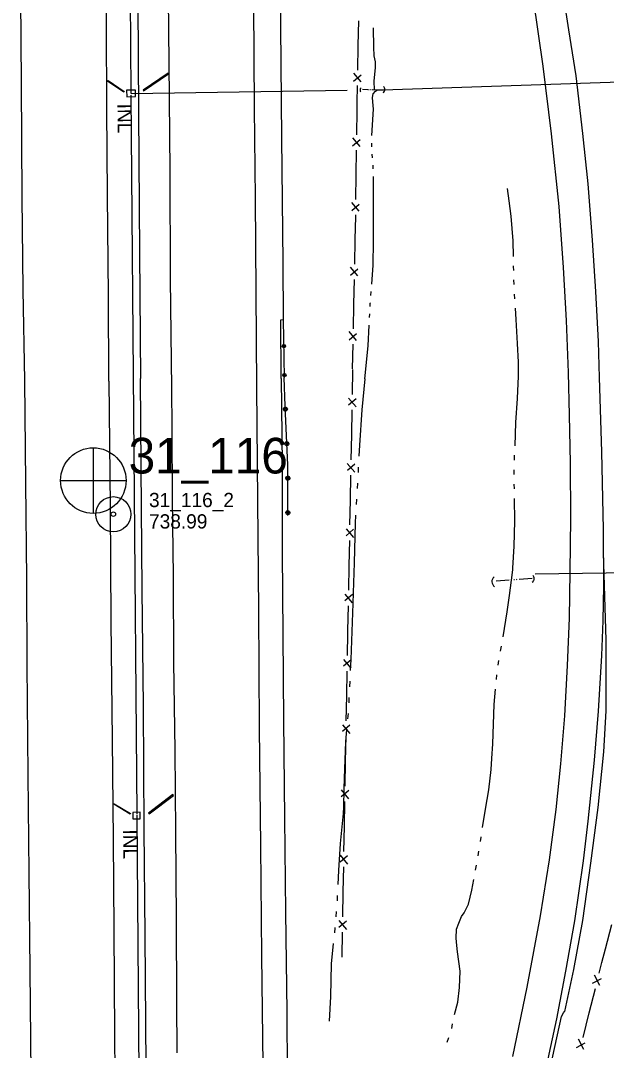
# Model space of a CAD drawing. Extents: x 589250 to 1188077, y 162953 to 363065.
# Drawn here: x 594236.4 to 594482.7, y 163971.2 to 164404.3 of the extents above; entities that cross this region are included whole.
import ezdxf

# ---------------------------------------------------------------- set-up
doc = ezdxf.new("R2010")
doc.units = 0
for name, color, linetype in [('E_BMGRD_P', 7, 'Continuous'), ('E_DRN', 7, 'Continuous'), ('E_DRN_Pipe', 7, 'Continuous'), ('E_DRN_SS_UG', 7, 'Continuous'), ('E_DRN_Text', 7, 'Continuous'), ('E_FEN_P', 7, 'Continuous'), ('E_MAP_PassPoints', 7, 'Continuous'), ('E_MAP_PhotoCenter', 7, 'Continuous'), ('E_RDWY', 7, 'Continuous'), ('E_RDWY_C_and_G', 7, 'Continuous'), ('E_RDWY_Gravel', 7, 'Continuous'), ('E_WAL', 7, 'Continuous'), ('E_WTR_FlowLine', 7, 'Continuous')]:
    doc.layers.add(name, color=color, linetype=linetype)

msp = doc.modelspace()

# ---------------------------------------------------------------- linework, layer by layer
at = {"layer": 'E_BMGRD_P'}
for p, q in [((594347.35, 164254.24), (594346.97, 164278.65)), ((594347.7, 164242.24), (594347.3, 164254.2)), ((594348.77, 164217.39), (594347.7, 164242.24)), ((594348.76, 164196.19), (594348.77, 164217.39))]:
    msp.add_line(p, q, dxfattribs=at)
for centre, major_axis, ratio in [((594347.14, 164267.46), (0.711, 0.011), 0.999705), ((594347.14, 164267.46), (0.358, 0.006), 0.999705), ((594347.33, 164255.26), (0.711, 0.011), 0.999705), ((594347.33, 164255.26), (0.358, 0.006), 0.999705), ((594347.76, 164240.91), (-0.099, 0.839), 0.994145), ((594347.76, 164240.91), (-0.05, 0.423), 0.994145), ((594348.38, 164226.41), (-0.099, 0.839), 0.994145), ((594348.38, 164226.41), (-0.05, 0.423), 0.994145), ((594348.77, 164211.91), (-0.092, 0.84), 0.994152), ((594348.77, 164211.91), (-0.046, 0.423), 0.994152), ((594348.76, 164197.4), (-0.092, 0.84), 0.994152), ((594348.76, 164197.4), (-0.046, 0.423), 0.994152)]:
    msp.add_ellipse(centre, major_axis=major_axis, ratio=ratio, dxfattribs=at)
at = {"layer": 'E_DRN'}
for p, q in [((594298.41, 164382.2), (594287.93, 164375.15)), ((594288.13, 164374.85), (594298.62, 164381.89)), ((594298.62, 164381.89), (594298.41, 164382.2)), ((594272.98, 164378.84), (594273.18, 164379.12)), ((594279.79, 164374.21), (594272.98, 164378.84)), ((594273.18, 164379.12), (594279.99, 164374.49)), ((594284.69, 164375.14), (594280.95, 164375.02)), ((594284.79, 164372.38), (594284.69, 164375.14)), ((594287.93, 164375.15), (594288.13, 164374.85)), ((594279.99, 164374.49), (594279.79, 164374.21)), ((594280.95, 164375.02), (594281.04, 164372.25)), ((594281.04, 164372.25), (594284.79, 164372.38)), ((594300.48, 164078.81), (594290.23, 164071)), ((594290.49, 164070.66), (594300.73, 164078.47)), ((594300.73, 164078.47), (594300.48, 164078.81)), ((594275.63, 164074.73), (594275.79, 164074.99)), ((594282.44, 164070.58), (594275.63, 164074.73)), ((594275.79, 164074.99), (594282.59, 164070.84)), ((594282.59, 164070.84), (594282.44, 164070.58)), ((594286.63, 164071.47), (594283.57, 164071.35)), ((594283.57, 164071.35), (594283.67, 164068.57)), ((594283.67, 164068.57), (594286.74, 164068.68)), ((594286.74, 164068.68), (594286.63, 164071.47)), ((594290.23, 164071), (594290.49, 164070.66))]:
    msp.add_line(p, q, dxfattribs=at)
for centre, radius, start, end in [((594380.18, 164375.15), 1.05, 125.8147, 232.0749), ((594388, 164375.36), 1.59, 305.1746, 51.4348), ((594437.16, 164168.43), 2.61, 130.4122, 236.6724), ((594450.61, 164169.69), 1.75, 302.8833, 49.1435)]:
    msp.add_arc(centre, radius, start, end, dxfattribs=at)
at = {"layer": 'E_DRN_Pipe'}
for p, q in [((594388.69, 164375.25), (594494.58, 164378.86)), ((594285.37, 164070.74), (594282.93, 164372.92)), ((594452.75, 164171.66), (594510.55, 164172.38))]:
    msp.add_line(p, q, dxfattribs=at)
at = {"layer": 'E_DRN_SS_UG'}
for p, q in [((594282.92, 164373.67), (594280.53, 164669.5)), ((594282.92, 164373.67), (594373.72, 164375.02)), ((594287.83, 163766.89), (594285.38, 164070.26))]:
    msp.add_line(p, q, dxfattribs=at)
at = {"layer": 'E_FEN_P'}
for p, q in [((594378.38, 164393.84), (594378.56, 164404.22)), ((594378.2, 164383.46), (594378.38, 164393.84)), ((594376.43, 164378.83), (594379.56, 164381.49)), ((594379.58, 164378.61), (594376.49, 164382.28)), ((594377.97, 164369.76), (594378.09, 164377.03)), ((594377.79, 164356.27), (594377.93, 164366.65)), ((594377.93, 164366.65), (594377.97, 164369.76)), ((594376.03, 164351.63), (594379.15, 164354.31)), ((594379.17, 164351.42), (594376.07, 164355.08)), ((594377.56, 164339.46), (594377.7, 164349.84)), ((594377.41, 164329.08), (594377.56, 164339.46)), ((594378.8, 164324.23), (594375.7, 164327.89)), ((594375.66, 164324.44), (594378.78, 164327.12)), ((594377.12, 164312.27), (594377.32, 164322.01)), ((594377.32, 164322.01), (594377.33, 164322.65)), ((594376.91, 164301.89), (594377.12, 164312.27)), ((594375.12, 164297.26), (594378.25, 164299.92)), ((594378.26, 164297.03), (594375.19, 164300.71)), ((594376.56, 164285.08), (594376.77, 164295.47)), ((594376.35, 164274.7), (594376.56, 164285.08)), ((594374.56, 164270.08), (594377.7, 164272.73)), ((594377.7, 164269.85), (594374.63, 164273.53)), ((594376, 164257.9), (594376.22, 164268.28)), ((594376.03, 164257.62), (594375.83, 164247.13)), ((594374.33, 164245.55), (594377.44, 164241.83)), ((594377.5, 164245.32), (594374.34, 164242.63)), ((594375.7, 164240.64), (594375.5, 164230.15)), ((594375.5, 164230.15), (594375.29, 164219.67)), ((594373.79, 164218.08), (594376.9, 164214.37)), ((594376.97, 164217.85), (594373.8, 164215.17)), ((594375.17, 164213.18), (594374.97, 164202.69)), ((594374.97, 164202.69), (594374.76, 164192.2)), ((594373.26, 164190.62), (594376.37, 164186.9)), ((594376.44, 164190.39), (594373.27, 164187.7)), ((594374.64, 164185.71), (594374.43, 164175.22)), ((594374.43, 164175.22), (594374.23, 164164.74)), ((594372.73, 164163.15), (594375.84, 164159.44)), ((594375.91, 164162.92), (594372.74, 164160.24)), ((594374.1, 164158.25), (594373.9, 164147.76)), ((594373.88, 164146.72), (594373.71, 164137.27)), ((594373.9, 164147.76), (594373.88, 164146.72)), ((594372.21, 164135.69), (594375.33, 164131.98)), ((594375.39, 164135.46), (594372.23, 164132.77)), ((594373.6, 164130.78), (594373.41, 164120.29)), ((594373.41, 164120.29), (594373.22, 164109.81)), ((594371.73, 164108.22), (594374.84, 164104.51)), ((594374.9, 164108), (594371.74, 164105.3)), ((594373.11, 164103.32), (594372.92, 164092.83)), ((594372.92, 164092.83), (594372.73, 164082.34)), ((594371.24, 164080.75), (594374.35, 164077.05)), ((594374.41, 164080.53), (594371.25, 164077.84)), ((594372.62, 164075.85), (594372.43, 164065.36)), ((594372.43, 164065.36), (594372.25, 164054.88)), ((594370.75, 164053.29), (594373.86, 164049.58)), ((594373.93, 164053.07), (594370.76, 164050.37)), ((594372.13, 164048.38), (594371.94, 164037.9)), ((594371.94, 164037.9), (594371.76, 164027.41)), ((594370.26, 164025.82), (594373.38, 164022.11)), ((594373.44, 164025.6), (594370.27, 164022.91)), ((594482.33, 164013.97), (594485.01, 164024.24)), ((594371.64, 164020.92), (594371.46, 164010.43)), ((594480.84, 164008.24), (594482.33, 164013.97)), ((594479.7, 164003.68), (594480.84, 164008.24)), ((594479.94, 163998.53), (594477.71, 164002.9)), ((594476.85, 163999.47), (594480.59, 164001.41)), ((594475.52, 163987), (594478.1, 163997.3)), ((594472.94, 163976.7), (594475.52, 163987)), ((594470.09, 163972.49), (594473.83, 163974.43)), ((594473.18, 163971.55), (594470.95, 163975.92))]:
    msp.add_line(p, q, dxfattribs=at)
at = {"layer": 'E_MAP_PassPoints'}
for radius in [7.38, 7.38, 0.945, 0.945]:
    msp.add_circle((594275.43, 164196.74), radius, dxfattribs=at)
at = {"layer": 'E_MAP_PhotoCenter'}
for p, q in [((594266.95, 164224.68), (594266.88, 164197.27)), ((594266.95, 164224.68), (594266.88, 164197.27)), ((594253.26, 164210.87), (594280.72, 164210.86)), ((594253.26, 164210.87), (594280.72, 164210.86))]:
    msp.add_line(p, q, dxfattribs=at)
msp.add_circle((594267, 164210.88), 13.78, dxfattribs=at)
msp.add_circle((594267, 164210.88), 13.78, dxfattribs=at)
at = {"layer": 'E_RDWY'}
for p, q in [((594272.49, 164402.76), (594272.25, 164447.46)), ((594298.86, 164386.48), (594298.51, 164434.99)), ((594462.64, 164427.68), (594466.84, 164400.51)), ((594236.83, 164377.95), (594236.44, 164423.59)), ((594334.37, 164410.96), (594334.69, 164367.57)), ((594456.06, 164385.15), (594452.04, 164413.43)), ((594272.71, 164367.07), (594272.49, 164402.76)), ((594466.84, 164400.51), (594469.82, 164381.17)), ((594299.28, 164341.13), (594298.86, 164386.48)), ((594459.59, 164356.65), (594456.06, 164385.15)), ((594469.82, 164381.17), (594472.7, 164356.87)), ((594237.12, 164329.93), (594236.83, 164377.95)), ((594273.02, 164330.98), (594272.71, 164367.07)), ((594334.69, 164367.57), (594335.02, 164329.72)), ((594462.78, 164326.13), (594459.59, 164356.65)), ((594472.7, 164356.87), (594474.87, 164335.75)), ((594299.46, 164295.73), (594299.28, 164341.13)), ((594474.87, 164335.75), (594476.71, 164312.04)), ((594237.52, 164291.05), (594237.12, 164329.93)), ((594273.4, 164288.7), (594273.02, 164330.98)), ((594335.02, 164329.72), (594335.39, 164290.26)), ((594464.72, 164300.45), (594462.78, 164326.13)), ((594476.71, 164312.04), (594478.16, 164290.44)), ((594465.94, 164278.2), (594464.72, 164300.45)), ((594299.96, 164249.56), (594299.46, 164295.73)), ((594238.18, 164252.99), (594237.52, 164291.05)), ((594273.51, 164252.63), (594273.4, 164288.7)), ((594335.39, 164290.26), (594335.66, 164250.23)), ((594478.16, 164290.44), (594479.19, 164269.33)), ((594466.72, 164256.37), (594465.94, 164278.2)), ((594479.19, 164269.33), (594479.61, 164254.23)), ((594467.2, 164238.37), (594466.72, 164256.37)), ((594479.61, 164254.23), (594480.62, 164222.96)), ((594238.63, 164209.99), (594238.18, 164252.99)), ((594273.51, 164252.63), (594274.12, 164200.13)), ((594300.09, 164233.01), (594299.96, 164249.56)), ((594335.66, 164250.23), (594336.08, 164202.33)), ((594467.55, 164218.33), (594467.2, 164238.37)), ((594300.31, 164203), (594300.09, 164233.01)), ((594480.62, 164222.96), (594481.35, 164190.34)), ((594467.71, 164195.12), (594467.55, 164218.33)), ((594239, 164169.34), (594238.63, 164209.99)), ((594300.67, 164170.73), (594300.31, 164203)), ((594336.08, 164202.33), (594336.46, 164156.22)), ((594274.12, 164200.13), (594274.4, 164151.55)), ((594467.47, 164172.47), (594467.71, 164195.12)), ((594481.35, 164190.34), (594481.49, 164166.66)), ((594467.13, 164152.99), (594467.47, 164172.47)), ((594239.23, 164133.42), (594239, 164169.34)), ((594300.91, 164134.48), (594300.67, 164170.73)), ((594481.49, 164166.66), (594481.26, 164151.88)), ((594336.46, 164156.22), (594336.77, 164106.86)), ((594274.4, 164151.55), (594274.89, 164101.84)), ((594466.34, 164133.13), (594467.13, 164152.99)), ((594481.26, 164151.88), (594480.67, 164137.34)), ((594480.67, 164137.34), (594479.27, 164113.9)), ((594239.65, 164087.14), (594239.23, 164133.42)), ((594301.38, 164097.31), (594300.91, 164134.48)), ((594465.2, 164111.98), (594466.34, 164133.13)), ((594463.6, 164091.75), (594465.2, 164111.98)), ((594479.27, 164113.9), (594477.5, 164093.23)), ((594336.77, 164106.86), (594337.25, 164057.27)), ((594274.89, 164101.84), (594275.3, 164059.97)), ((594301.64, 164063.21), (594301.38, 164097.31)), ((594461.61, 164072.6), (594463.6, 164091.75)), ((594477.5, 164093.23), (594474.89, 164067.7)), ((594240.04, 164045.96), (594239.65, 164087.14)), ((594458.83, 164051.37), (594461.61, 164072.6)), ((594474.89, 164067.7), (594472.94, 164051.01)), ((594275.3, 164059.97), (594275.59, 164022.03)), ((594301.95, 164026.32), (594301.64, 164063.21)), ((594337.25, 164057.27), (594337.72, 164010.97)), ((594455.05, 164027.79), (594458.83, 164051.37)), ((594472.94, 164051.01), (594469.32, 164025.69)), ((594240.39, 164004.91), (594240.04, 164045.96)), ((594302.1, 163991.65), (594301.95, 164026.32)), ((594449.4, 163997.78), (594455.05, 164027.79)), ((594469.32, 164025.69), (594465.51, 164004.5)), ((594275.59, 164022.03), (594275.95, 163977.65)), ((594337.72, 164010.97), (594338.2, 163965.18)), ((594241.12, 163930.81), (594240.39, 164004.91)), ((594465.51, 164004.5), (594461.68, 163984.51)), ((594443.3, 163968.65), (594449.4, 163997.78)), ((594302.22, 163970.17), (594302.1, 163991.65)), ((594461.68, 163984.51), (594457.44, 163964.47)), ((594275.95, 163977.65), (594276.29, 163938.42))]:
    msp.add_line(p, q, dxfattribs=at)
at = {"layer": 'E_RDWY_C_and_G'}
for p, q in [((594459.2, 163964.27), (594463.89, 163985.54)), ((594463.89, 163985.54), (594464.6, 163987.06)), ((594464.6, 163987.06), (594465.04, 163987.64))]:
    msp.add_line(p, q, dxfattribs=at)
at = {"layer": 'E_RDWY_Gravel'}
for p, q in [((594346.02, 164253.82), (594345.8, 164278.54)), ((594346.02, 164253.82), (594346.34, 164217.82)), ((594346.34, 164217.82), (594346.41, 164180.6)), ((594346.41, 164180.6), (594346.71, 164146.21)), ((594481.41, 164180.53), (594482.51, 164143.73)), ((594346.71, 164146.21), (594347, 164109.93)), ((594482.51, 164143.73), (594482.44, 164114.03)), ((594482.44, 164114.03), (594481.46, 164096.77)), ((594347, 164109.93), (594347.42, 164068.92)), ((594481.46, 164096.77), (594479.17, 164073.43)), ((594479.17, 164073.43), (594476.07, 164049.99)), ((594347.42, 164068.92), (594347.76, 164029.31)), ((594476.07, 164049.99), (594472.59, 164025.81)), ((594347.76, 164029.31), (594348.29, 163987.45)), ((594472.59, 164025.81), (594468.92, 164005.19)), ((594468.92, 164005.19), (594465.04, 163987.64)), ((594348.29, 163987.45), (594348.6, 163948.97))]:
    msp.add_line(p, q, dxfattribs=at)
at = {"layer": 'E_WAL'}
for p, q in [((594345.79, 164401.8), (594345.38, 164449.77)), ((594285.67, 164411.97), (594286.03, 164365.64)), ((594346.3, 164354.89), (594345.79, 164401.8)), ((594286.03, 164365.64), (594286.44, 164306.68)), ((594346.76, 164302.62), (594346.3, 164354.89)), ((594286.44, 164306.68), (594286.84, 164253.86)), ((594346.97, 164278.65), (594346.76, 164302.62)), ((594345.8, 164278.54), (594346.97, 164278.65)), ((594287.18, 164216.64), (594286.84, 164253.86)), ((594287.61, 164164.91), (594287.18, 164216.64)), ((594288.07, 164116.05), (594287.61, 164164.91)), ((594288.45, 164064.39), (594288.07, 164116.05)), ((594288.87, 164019.53), (594288.45, 164064.39)), ((594289.23, 163964.48), (594288.87, 164019.53))]:
    msp.add_line(p, q, dxfattribs=at)
at = {"layer": 'E_WTR_FlowLine'}
for p, q in [((594384.85, 164401.13), (594384.86, 164401.34)), ((594384.87, 164393.22), (594384.85, 164401.13)), ((594385.14, 164389.5), (594384.87, 164393.22)), ((594385.59, 164386.97), (594385.14, 164389.5)), ((594385.04, 164378.89), (594385.65, 164384.64)), ((594385.65, 164384.64), (594385.59, 164386.97)), ((594382.42, 164375.24), (594380.11, 164375.3)), ((594382.9, 164375.23), (594382.74, 164375.24)), ((594383.38, 164375.22), (594383.22, 164375.23)), ((594383.86, 164375.21), (594383.7, 164375.21)), ((594386.49, 164375.15), (594384.17, 164375.2)), ((594385.28, 164375.18), (594385.04, 164378.89)), ((594385.58, 164374.6), (594386.51, 164375.16)), ((594386.51, 164375.16), (594389.04, 164375.27)), ((594384.34, 164372.06), (594384.59, 164373.55)), ((594384.52, 164370.22), (594384.34, 164372.06)), ((594384.59, 164373.55), (594385.58, 164374.6)), ((594384.04, 164355.99), (594384.81, 164367.12)), ((594384.81, 164367.12), (594384.52, 164370.22)), ((594384.05, 164351.3), (594384.04, 164352.86)), ((594384.38, 164346.63), (594384.21, 164348.18)), ((594384.68, 164341.95), (594384.59, 164343.51)), ((594384.76, 164328.23), (594384.77, 164338.82)), ((594441.76, 164328.5), (594441.15, 164333.73)), ((594384.82, 164316.13), (594384.76, 164328.23)), ((594442.6, 164322.05), (594441.76, 164328.5)), ((594443.56, 164311.76), (594442.6, 164322.05)), ((594384.84, 164311.51), (594384.82, 164316.13)), ((594384.72, 164301.47), (594384.84, 164311.51)), ((594443.65, 164305.17), (594443.56, 164311.76)), ((594384.09, 164293.46), (594384.72, 164301.47)), ((594443.71, 164300.86), (594443.7, 164301.21)), ((594443.75, 164299.23), (594443.71, 164300.86)), ((594443.9, 164293.3), (594443.85, 164295.27)), ((594383.72, 164288.78), (594383.84, 164290.34)), ((594444.01, 164289.23), (594444.01, 164289.34)), ((594444.14, 164287.36), (594444.01, 164289.23)), ((594383.4, 164284.1), (594383.46, 164285.54)), ((594383.46, 164285.54), (594383.47, 164285.66)), ((594383.17, 164279.41), (594383.24, 164280.97)), ((594444.77, 164278.6), (594444.42, 164283.42)), ((594382.6, 164267.57), (594383.02, 164276.29)), ((594445.39, 164268.58), (594444.77, 164278.6)), ((594381.13, 164253.68), (594382.6, 164267.57)), ((594445.78, 164260.72), (594445.39, 164268.58)), ((594445.7, 164254.76), (594445.78, 164260.72)), ((594445.35, 164245.36), (594445.7, 164254.76)), ((594381.13, 164253.68), (594379.86, 164240.66)), ((594444.66, 164235.26), (594445.35, 164245.36)), ((594379.86, 164240.66), (594378.85, 164225.82)), ((594444.28, 164225.54), (594444.66, 164235.26)), ((594378.85, 164225.82), (594378.62, 164221.08)), ((594444.04, 164219.49), (594444.12, 164221.51)), ((594378.4, 164216.58), (594378.29, 164214.33)), ((594443.95, 164213.44), (594443.94, 164215.46)), ((594378.06, 164209.82), (594377.92, 164207.57)), ((594444, 164207.39), (594443.98, 164209.41)), ((594377.65, 164203.07), (594377.52, 164200.82)), ((594444.15, 164193.84), (594444.03, 164203.35)), ((594377.25, 164196.32), (594377.05, 164192.99)), ((594443.87, 164183.31), (594444.15, 164193.84)), ((594377.05, 164192.99), (594376.7, 164176.31)), ((594443.41, 164174.11), (594443.87, 164183.31)), ((594376.7, 164176.31), (594376.27, 164163.63)), ((594442.87, 164169.01), (594443.37, 164173.28)), ((594443.37, 164173.28), (594443.41, 164174.11)), ((594436.32, 164168.65), (594441.82, 164169.09)), ((594441.97, 164162.52), (594442.87, 164169.01)), ((594442.58, 164169.15), (594442.89, 164169.17)), ((594442.89, 164169.17), (594442.96, 164169.18)), ((594443.72, 164169.23), (594444.1, 164169.26)), ((594444.86, 164169.32), (594445.24, 164169.35)), ((594446, 164169.41), (594451.5, 164169.84)), ((594376.27, 164163.63), (594376.12, 164159.18)), ((594376.12, 164159.18), (594375.26, 164135.7)), ((594440.95, 164155.72), (594441.97, 164162.52)), ((594439.3, 164145.15), (594440.95, 164155.72)), ((594438.24, 164139.19), (594438.6, 164141.17)), ((594375.26, 164135.7), (594375.03, 164130.96)), ((594437.17, 164133.23), (594437.52, 164135.21)), ((594436.5, 164127.21), (594436.7, 164129.22)), ((594374.81, 164126.45), (594374.71, 164124.2)), ((594374.49, 164119.69), (594374.38, 164117.44)), ((594435.46, 164116.67), (594436.1, 164123.2)), ((594434.96, 164100.16), (594435.46, 164116.67)), ((594374.08, 164112.94), (594373.87, 164110.7)), ((594373.46, 164106.21), (594372.98, 164101.04)), ((594372.98, 164101.04), (594372.56, 164089.62)), ((594434.58, 164093.99), (594434.96, 164100.16)), ((594434.29, 164089.33), (594434.58, 164093.99)), ((594372.56, 164089.62), (594372.36, 164081.32)), ((594433.25, 164080.84), (594434.29, 164089.33)), ((594372.36, 164081.32), (594372.17, 164073.54)), ((594431.83, 164072.73), (594433.25, 164080.84)), ((594372.17, 164073.54), (594372.11, 164070.87)), ((594430.66, 164065.01), (594431.83, 164072.73)), ((594372.11, 164070.87), (594370.79, 164058.29)), ((594429.74, 164059.03), (594430.03, 164060.93)), ((594430.03, 164060.93), (594430.05, 164061.03)), ((594370.79, 164058.29), (594370.08, 164046.9)), ((594428.8, 164053.05), (594429.11, 164055.04)), ((594370.08, 164046.9), (594369.78, 164040.94)), ((594427.74, 164047.09), (594428.12, 164049.07)), ((594426.09, 164038.55), (594426.97, 164043.13)), ((594424.74, 164032.7), (594426.09, 164038.55)), ((594369.56, 164036.44), (594369.45, 164034.19)), ((594369.12, 164029.69), (594368.93, 164027.44)), ((594421.78, 164027.51), (594422.9, 164029.1)), ((594422.9, 164029.1), (594424.74, 164032.7)), ((594419.69, 164022.2), (594420.6, 164024.75)), ((594420.6, 164024.75), (594421.78, 164027.51)), ((594368.54, 164022.74), (594368.34, 164020.7)), ((594368.56, 164022.95), (594368.54, 164022.74)), ((594419.6, 164018.45), (594419.69, 164022.2)), ((594367.9, 164016.21), (594367.06, 164007.6)), ((594419.84, 164015.32), (594419.6, 164018.45)), ((594420.04, 164012.66), (594419.84, 164015.32)), ((594421.18, 164004.6), (594420.04, 164012.66)), ((594367.06, 164007.6), (594366.78, 163993.88)), ((594420.95, 163997.72), (594421.18, 164004.6)), ((594420.21, 163991.56), (594420.95, 163997.72)), ((594366.78, 163993.88), (594366.12, 163983.58)), ((594418.91, 163986.35), (594420.21, 163991.56)), ((594417.67, 163980.43), (594418.07, 163982.41)), ((594415.83, 163974.67), (594416.46, 163976.58))]:
    msp.add_line(p, q, dxfattribs=at)

# ---------------------------------------------------------------- texts
at = {"layer": 'E_DRN_Text'}
for rotation, p in [(270.3819, (594277.16, 164369.4)), (270.4058, (594279.53, 164064.15))]:
    msp.add_text('INL', height=6, rotation=rotation, dxfattribs=at).set_placement(p)
at = {"layer": 'E_MAP_PassPoints'}
for s, p in [('31_116_2', (594290.43, 164199.72)), ('31_116_2', (594290.43, 164199.72)), ('738.99', (594290.43, 164190.72)), ('738.99', (594290.43, 164190.72))]:
    msp.add_text(s, height=6, dxfattribs=at).set_placement(p)
at = {"layer": 'E_MAP_PhotoCenter'}
msp.add_text('31_116', height=15, dxfattribs=at).set_placement((594281.85, 164213.86))
msp.add_text('31_116', height=15, dxfattribs=at).set_placement((594281.85, 164213.86))

doc.saveas('drawing.dxf')
